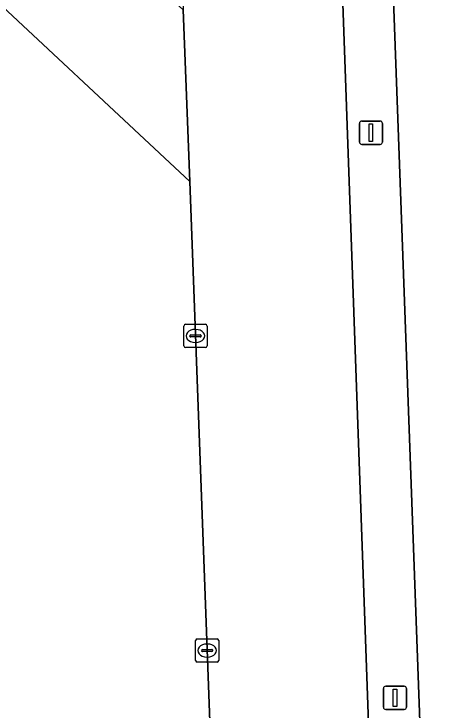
# Model space of a CAD drawing. Extents: x 161084 to 161928, y 385354 to 386522.
# Drawn here: x 161334.24 to 161352.97, y 386428.81 to 386458.7 of the extents above; entities that cross this region are included whole.
import ezdxf

# ---------------------------------------------------------------- set-up
doc = ezdxf.new("R2010")
doc.units = 0
for name, color, linetype in [('IMGEO_Berm_groen', 7, 'Continuous'), ('IMGEO_Kolk', 7, 'Continuous'), ('IMGEO_Lichtmast', 7, 'Continuous'), ('IMGEO_Rijbaan_lokaal_open', 7, 'Continuous'), ('IMGEO_Voetpad_open', 7, 'Continuous')]:
    doc.layers.add(name, color=color, linetype=linetype)

msp = doc.modelspace()

# ---------------------------------------------------------------- linework, layer by layer
at = {"layer": 'IMGEO_Berm_groen'}
msp.add_lwpolyline([(161348.2, 386463.571), (161349.471, 386428.24), (161351.676, 386428.323), (161350.382, 386463.624)], dxfattribs=at)
at = {"layer": 'IMGEO_Kolk'}
for p, q in [((161341.609, 386445.373), (161342.461, 386445.373)), ((161341.534, 386444.447), (161341.534, 386445.299)), ((161342.022, 386445.153), (161342.047, 386445.153)), ((161342.535, 386445.299), (161342.535, 386444.447)), ((161341.793, 386444.867), (161341.793, 386444.879)), ((161342.231, 386444.83), (161341.833, 386444.83)), ((161341.836, 386444.916), (161342.234, 386444.916)), ((161342.277, 386444.879), (161342.277, 386444.867)), ((161342.045, 386444.593), (161342.02, 386444.593)), ((161342.461, 386444.373), (161341.609, 386444.373)), ((161342.036, 386430.941), (161342.036, 386431.793)), ((161342.111, 386431.867), (161342.963, 386431.867)), ((161342.524, 386431.647), (161342.549, 386431.647)), ((161343.037, 386431.793), (161343.037, 386430.941)), ((161342.295, 386431.361), (161342.295, 386431.373)), ((161342.733, 386431.324), (161342.335, 386431.324)), ((161342.338, 386431.41), (161342.736, 386431.41)), ((161342.779, 386431.373), (161342.779, 386431.361)), ((161342.547, 386431.087), (161342.522, 386431.087)), ((161342.963, 386430.867), (161342.111, 386430.867))]:
    msp.add_line(p, q, dxfattribs=at)
for points in [[(161341.609, 386445.373), (161342.461, 386445.373)], [(161341.534, 386444.447), (161341.534, 386445.299)], [(161342.535, 386445.299), (161342.535, 386444.447)], [(161342.461, 386444.373), (161341.609, 386444.373)], [(161342.036, 386430.941), (161342.036, 386431.793)], [(161342.111, 386431.867), (161342.963, 386431.867)], [(161343.037, 386431.793), (161343.037, 386430.941)], [(161342.963, 386430.867), (161342.111, 386430.867)]]:
    msp.add_lwpolyline(points, dxfattribs=at)
for centre, radius, start, end in [((161341.611, 386445.297), 0.0765, 91.552, 178.448), ((161341.611, 386445.297), 0.0765, 91.552, 178.448), ((161342.459, 386445.297), 0.0765, 1.552, 88.448), ((161342.459, 386445.297), 0.0765, 1.552, 88.448), ((161341.833, 386444.876), 0.0403, 85.8775, 175.7526), ((161341.83, 386444.866), 0.0366, 178.938, 274.7102), ((161342.234, 386444.873), 0.043, 264.8664, 352.4533), ((161342.238, 386444.878), 0.0386, 1.7309, 96.639), ((161341.611, 386444.449), 0.0765, 181.552, 268.448), ((161341.611, 386444.449), 0.0765, 181.552, 268.448), ((161342.459, 386444.449), 0.0765, 271.552, 358.448), ((161342.459, 386444.449), 0.0765, 271.552, 358.448), ((161342.113, 386431.791), 0.0765, 91.552, 178.448), ((161342.113, 386431.791), 0.0765, 91.552, 178.448), ((161342.961, 386431.791), 0.0765, 1.552, 88.448), ((161342.961, 386431.791), 0.0765, 1.552, 88.448), ((161342.335, 386431.37), 0.0403, 85.8775, 175.7526), ((161342.332, 386431.36), 0.0366, 178.938, 274.7102), ((161342.736, 386431.367), 0.043, 264.8664, 352.4533), ((161342.74, 386431.372), 0.0386, 1.7309, 96.639), ((161342.113, 386430.943), 0.0765, 181.552, 268.448), ((161342.113, 386430.943), 0.0765, 181.552, 268.448), ((161342.961, 386430.943), 0.0765, 271.552, 358.448), ((161342.961, 386430.943), 0.0765, 271.552, 358.448)]:
    msp.add_arc(centre, radius, start, end, dxfattribs=at)
for centre, major_axis, ratio, start_param, end_param in [((161342.021, 386444.873), (-0.387, 0.002), 0.722429, 4.712389, 7.853982), ((161342.046, 386444.873), (-0.39, 0.002), 0.717154, 1.570796, 4.712389), ((161342.523, 386431.367), (-0.387, 0.002), 0.722429, 4.712389, 7.853982), ((161342.548, 386431.367), (-0.39, 0.002), 0.717154, 1.570796, 4.712389)]:
    msp.add_ellipse(centre, major_axis=major_axis, ratio=ratio, start_param=start_param, end_param=end_param, dxfattribs=at)
at = {"layer": 'IMGEO_Lichtmast'}
for p, q in [((161349.174, 386454.099), (161349.964, 386454.099)), ((161349.964, 386454.099), (161349.174, 386454.099)), ((161349.074, 386453.199), (161349.074, 386453.999)), ((161349.074, 386453.999), (161349.074, 386453.199)), ((161350.064, 386453.999), (161350.064, 386453.199)), ((161350.064, 386453.199), (161350.064, 386453.999)), ((161349.964, 386453.099), (161349.174, 386453.099)), ((161349.174, 386453.099), (161349.964, 386453.099)), ((161350.208, 386429.835), (161350.998, 386429.835)), ((161350.998, 386429.835), (161350.208, 386429.835)), ((161350.108, 386428.935), (161350.108, 386429.735)), ((161350.108, 386429.735), (161350.108, 386428.935)), ((161351.098, 386429.735), (161351.098, 386428.935)), ((161351.098, 386428.935), (161351.098, 386429.735)), ((161350.998, 386428.835), (161350.208, 386428.835)), ((161350.208, 386428.835), (161350.998, 386428.835))]:
    msp.add_line(p, q, dxfattribs=at)
for points in [[(161349.494, 386453.974), (161349.644, 386453.974), (161349.644, 386453.224), (161349.494, 386453.224), (161349.494, 386453.974)], [(161350.528, 386429.71), (161350.678, 386429.71), (161350.678, 386428.96), (161350.528, 386428.96), (161350.528, 386429.71)]]:
    msp.add_lwpolyline(points, dxfattribs=at)
for centre, start, end in [((161349.174, 386453.999), 90, 180), ((161349.174, 386453.999), 90, 180), ((161349.964, 386453.999), 0, 90), ((161349.964, 386453.999), 360, 90), ((161349.174, 386453.199), 180, 270), ((161349.174, 386453.199), 180, 270), ((161349.964, 386453.199), 270, 0), ((161349.964, 386453.199), 270, 0), ((161350.208, 386429.735), 90, 180), ((161350.208, 386429.735), 90, 180), ((161350.998, 386429.735), 0, 90), ((161350.998, 386429.735), 360, 90), ((161350.208, 386428.935), 180, 270), ((161350.208, 386428.935), 180, 270), ((161350.998, 386428.935), 270, 0), ((161350.998, 386428.935), 270, 0)]:
    msp.add_arc(centre, 0.1, start, end, dxfattribs=at)
at = {"layer": 'IMGEO_Rijbaan_lokaal_open'}
for points in [[(161331.89, 386464.15), (161324.42, 386463.871), (161295.516, 386462.834), (161295.633, 386459.33), (161296.212, 386459.351), (161331.999, 386460.646), (161341.789, 386451.505), (161341.51, 386458.874), (161339.323, 386460.912)], [(161350.382, 386463.624), (161351.676, 386428.323), (161352.441, 386407.215), (161352.969, 386393.218)], [(161341.35, 386463.481), (161341.51, 386458.874), (161341.789, 386451.505), (161343.983, 386392.397), (161347.608, 386392.55), (161351.213, 386392.699), (161351.233, 386392.704)], [(161350.76, 386393.154), (161350.252, 386407.141), (161349.471, 386428.24), (161348.2, 386463.571)]]:
    msp.add_lwpolyline(points, dxfattribs=at)
at = {"layer": 'IMGEO_Voetpad_open'}
for points in [[(161341.789, 386451.505), (161331.999, 386460.646), (161296.212, 386459.351), (161296.253, 386458.738), (161296.519, 386458.737), (161296.637, 386457.223), (161292.841, 386453.448), (161292.912, 386453.378), (161300.109, 386453.638)], [(161344.029, 386391.148), (161343.983, 386392.397), (161341.789, 386451.505)]]:
    msp.add_lwpolyline(points, dxfattribs=at)

doc.saveas('drawing.dxf')
